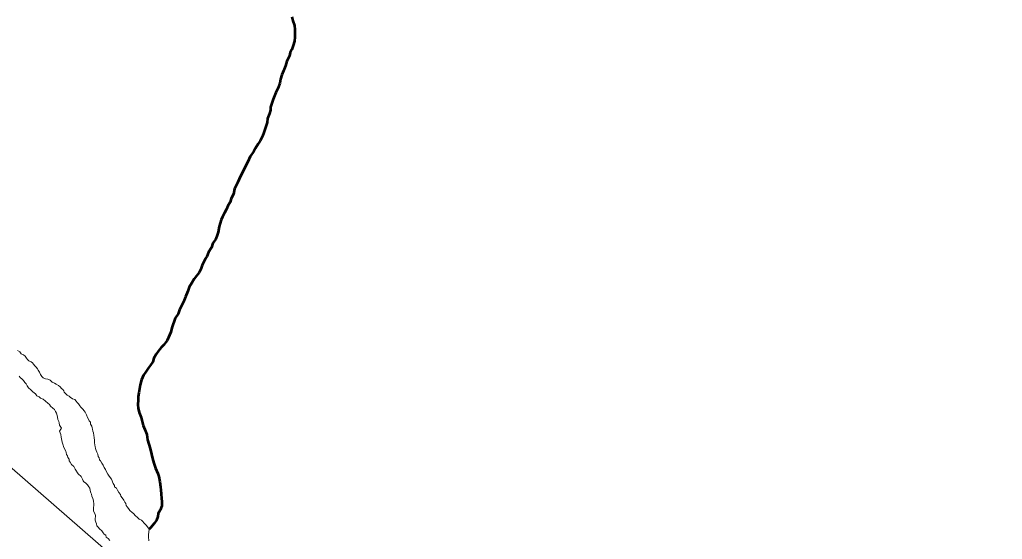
# Model space of a CAD drawing. Extents: x -1643653 to 4543381, y 1624270 to 13878484.
# Drawn here: x 806181 to 807697, y 9014280 to 9015081 of the extents above; entities that cross this region are included whole.
import ezdxf

# ---------------------------------------------------------------- set-up
doc = ezdxf.new("R2010")
doc.units = 0
doc.header["$LTSCALE"] = 200
doc.layers.add('60', color=7, linetype='Continuous', lineweight=13)

msp = doc.modelspace()

# ---------------------------------------------------------------- linework, layer by layer
at = {"layer": '60', "lineweight": 53}
for points in [[(806600.5, 9015085.7), (806602.2, 9015079.5), (806604.7, 9015072.2), (806604.8, 9015071)], [(806604.8, 9015071), (806605.2, 9015067.2), (806605.1, 9015054.4), (806604.8, 9015048.2), (806603, 9015041.2), (806600.7, 9015035.2), (806598.2, 9015030.7), (806597.2, 9015025.2), (806593.2, 9015017.2), (806591.1, 9015010), (806587.6, 9015002.5), (806585.5, 9014996), (806583.3, 9014989.5), (806582.2, 9014983.5), (806579.7, 9014976.2), (806576.2, 9014968.8), (806572.1, 9014958.8), (806570.1, 9014952.5), (806568, 9014946.5), (806567.8, 9014941.8), (806566, 9014936.5), (806563.2, 9014929), (806562.4, 9014922.8), (806560.4, 9014916.3), (806557.6, 9014907.1), (806555.6, 9014901.6), (806551.8, 9014894.1), (806548.8, 9014889.6), (806544.7, 9014883.1), (806542, 9014878.6), (806536.4, 9014870.1), (806532.6, 9014862.1), (806529.3, 9014855.2), (806526, 9014848.4), (806522.5, 9014841.7), (806519.5, 9014835.4), (806517.2, 9014830.5)], [(806517.2, 9014830.5), (806512.4, 9014820.2), (806510.6, 9014812.2), (806507.3, 9014805.2), (806505.5, 9014799.5), (806501.8, 9014794), (806500, 9014788.7), (806496.7, 9014783.2), (806493.7, 9014777.3), (806491.7, 9014772.3), (806488.8, 9014762), (806487.1, 9014753.5), (806484.8, 9014747.5), (806482.8, 9014742.3), (806479, 9014736.3), (806476.9, 9014729.8), (806472.2, 9014722.6), (806469.4, 9014716.1), (806467.5, 9014712.6)], [(806467.5, 9014712.6), (806462.3, 9014702.4), (806460.3, 9014696.4), (806457.7, 9014691.1), (806453.7, 9014686.1), (806449.9, 9014681.2), (806446.4, 9014675.4), (806442.6, 9014668.4), (806440.1, 9014662.4), (806436.5, 9014653.9), (806433.5, 9014646.2), (806427.2, 9014633.7), (806425.2, 9014627.7), (806420.9, 9014620.7), (806419.1, 9014616.2), (806417.3, 9014610.5), (806415.8, 9014605.8), (806414, 9014599.3), (806412, 9014594.5), (806408.5, 9014586.3), (806402.9, 9014579.3), (806399.4, 9014575.6), (806394.9, 9014570.3), (806391.3, 9014565.1), (806388.1, 9014559.1), (806386.3, 9014553.6), (806382.5, 9014548.4), (806379.5, 9014544.4), (806375.7, 9014537.9), (806371.9, 9014532.7), (806368.6, 9014525.7), (806366.6, 9014518.2), (806364.5, 9014505.7), (806363.8, 9014499.7), (806363.5, 9014494.7), (806363.4, 9014486.9), (806363.7, 9014481.9), (806365.4, 9014475.4), (806368.1, 9014467.6), (806371.5, 9014455.3), (806373.8, 9014449.1), (806377, 9014441.3), (806378.2, 9014433.3), (806380.2, 9014426.3), (806382.1, 9014419.8), (806384.3, 9014411), (806385.8, 9014404.2), (806388, 9014397.2), (806390.5, 9014389.2), (806394.2, 9014381.4), (806395.4, 9014376.4), (806397.2, 9014368.4), (806398.1, 9014360.4), (806398.6, 9014355.6), (806399.1, 9014349.6), (806399.8, 9014342.6), (806400.2, 9014337.8), (806400, 9014331.1), (806397.7, 9014324.8), (806394.4, 9014319.6), (806393.9, 9014314.6), (806392.1, 9014309.3), (806388.6, 9014304.3), (806382.8, 9014297.4), (806380.7, 9014295.5)]]:
    msp.add_lwpolyline(points, dxfattribs=at)
at = {"layer": '60'}
for points in [[(814598.3, 9008896), (813758.5, 9010664.1), (812879.6, 9010781.5), (811952.2, 9011648.1), (810858.7, 9011770.6), (810494.2, 9012398.9), (808613.3, 9013370.5), (807126, 9013554.3), (805831.2, 9014683.5)], [(806177.6, 9014571.1), (806181, 9014568.8), (806183.3, 9014565.8), (806187, 9014564.2), (806189.2, 9014562.2), (806191.5, 9014559.2), (806193.2, 9014557.2), (806194.9, 9014555.2), (806198.4, 9014553.4), (806200.9, 9014551.9), (806202.2, 9014549.9), (806204.4, 9014547.1), (806206.4, 9014545.1), (806208.6, 9014542.8), (806209.6, 9014540.5), (806211.6, 9014537.3), (806213, 9014534), (806215.3, 9014530.7), (806217.2, 9014528.7), (806220.7, 9014527), (806224.2, 9014526.7), (806228, 9014524.9), (806231.2, 9014521.9), (806234.9, 9014520.3), (806237.2, 9014519.1), (806240.9, 9014516.8), (806243.2, 9014514.8), (806245.4, 9014512.5), (806247.6, 9014511), (806248.9, 9014508.7), (806249.8, 9014506.7), (806251.8, 9014504.7), (806254.3, 9014502.2), (806257.3, 9014500.7), (806258.8, 9014498.7), (806262.3, 9014496.6), (806265.8, 9014495.1), (806268, 9014492.8), (806269.7, 9014490.8), (806271.7, 9014488.6), (806273.7, 9014485.5), (806275.2, 9014483.3), (806278.2, 9014480.3), (806280.4, 9014478), (806282.1, 9014476), (806283.8, 9014471.5), (806285.6, 9014467.4), (806287.8, 9014464.2), (806288.3, 9014462.2), (806290.3, 9014460.2), (806290.2, 9014457.1), (806292.2, 9014454.4), (806292.9, 9014451.4), (806293.4, 9014449.4), (806293.9, 9014446.6), (806294.6, 9014443.8), (806295.1, 9014439.8), (806295.6, 9014436.8), (806296.1, 9014432.3), (806296.5, 9014428.8), (806296.7, 9014425.1), (806297.2, 9014422.8), (806297.7, 9014419.8), (806298.9, 9014416.5), (806299.7, 9014414.3), (806301.4, 9014410.8), (806301.9, 9014407.5), (806303.6, 9014405.5), (806303.8, 9014402.5), (806305.8, 9014400.5), (806307.5, 9014397.2), (806309.8, 9014394.2), (806311.5, 9014390.4), (806313.2, 9014387.4), (806314.7, 9014383.9)], [(806314.7, 9014383.9), (806313.2, 9014387.4), (806311.5, 9014390.4), (806309.8, 9014394.2), (806307.5, 9014397.2), (806305.8, 9014400.5), (806303.8, 9014402.5), (806303.6, 9014405.5), (806301.9, 9014407.5), (806301.4, 9014410.8), (806299.7, 9014414.3), (806298.9, 9014416.5), (806297.7, 9014419.8), (806297.2, 9014422.8), (806296.7, 9014425.1), (806296.5, 9014428.8), (806296.1, 9014432.3), (806295.6, 9014436.8), (806295.1, 9014439.8), (806294.6, 9014443.8), (806293.9, 9014446.6), (806293.4, 9014449.4), (806292.9, 9014451.4), (806292.2, 9014454.4), (806290.2, 9014457.1), (806290.3, 9014460.2), (806288.3, 9014462.2), (806287.8, 9014464.2), (806285.6, 9014467.4), (806283.8, 9014471.5), (806282.1, 9014476), (806280.4, 9014478), (806278.2, 9014480.3), (806275.2, 9014483.3), (806273.7, 9014485.5), (806271.7, 9014488.6), (806269.7, 9014490.8), (806268, 9014492.8), (806265.8, 9014495.1), (806262.3, 9014496.6), (806258.8, 9014498.7), (806257.3, 9014500.7), (806254.3, 9014502.2), (806251.8, 9014504.7), (806249.8, 9014506.7), (806248.9, 9014508.7), (806247.6, 9014511), (806245.4, 9014512.5), (806243.2, 9014514.8), (806240.9, 9014516.8), (806237.2, 9014519.1), (806234.9, 9014520.3), (806231.2, 9014521.9), (806228, 9014524.9), (806224.2, 9014526.7), (806220.7, 9014527), (806217.2, 9014528.7), (806215.3, 9014530.7), (806213, 9014534), (806211.6, 9014537.3), (806209.6, 9014540.5), (806208.6, 9014542.8), (806206.4, 9014545.1), (806204.4, 9014547.1), (806202.2, 9014549.9), (806200.9, 9014551.9), (806198.4, 9014553.4), (806194.9, 9014555.2), (806193.2, 9014557.2), (806191.5, 9014559.2), (806189.2, 9014562.2), (806187, 9014564.2), (806183.3, 9014565.8), (806181, 9014568.8), (806177.6, 9014571.1)], [(806226.7, 9014487.6), (806224.5, 9014489.9), (806221, 9014492.7), (806217, 9014495.7), (806213, 9014497.5), (806210.8, 9014499.2), (806207.3, 9014501.2), (806205.1, 9014504.3), (806201.3, 9014507.3), (806198.3, 9014510.1), (806194.4, 9014513.4), (806192.4, 9014516.4), (806190.7, 9014519.4), (806188.7, 9014521.4), (806186.7, 9014524.4), (806184.7, 9014526.7), (806181.5, 9014529.5), (806180, 9014531.5)], [(806319.9, 9014277.9), (806317.4, 9014281), (806314.2, 9014283), (806313.7, 9014285.8), (806311.2, 9014287.5), (806309.5, 9014289.8), (806307.5, 9014292.8), (806304.3, 9014295.6), (806302, 9014298.3), (806300.1, 9014300.4), (806299.3, 9014303.6), (806298.3, 9014305.9), (806297.6, 9014309.1), (806297.6, 9014312.1), (806297.7, 9014314.1), (806297.7, 9014316.6), (806296.9, 9014319.7), (806295, 9014322.9), (806295, 9014324.9), (806295, 9014326.9), (806295.1, 9014333.9), (806294.6, 9014339), (806293.9, 9014342.7), (806292.4, 9014346), (806291.9, 9014349.5), (806290.7, 9014351.5), (806289.7, 9014355), (806289, 9014358.3), (806287.8, 9014360.5), (806285.5, 9014363.5), (806282.5, 9014366.6), (806279.8, 9014368.1), (806279.1, 9014370.1), (806277.8, 9014372.4), (806276.6, 9014374.4), (806275.9, 9014376.4), (806271.4, 9014380.9), (806266.7, 9014387.7), (806264.5, 9014392), (806261, 9014394.8), (806259, 9014398.5), (806257.3, 9014400.8), (806257.1, 9014403.5), (806255.3, 9014405.6), (806254.8, 9014408.3), (806252.9, 9014410.3), (806252.6, 9014413.8), (806251.9, 9014415.8), (806250.2, 9014419.1), (806248.5, 9014422.6), (806248, 9014425.1), (806246.5, 9014429.4), (806245.8, 9014432.2), (806245.1, 9014437.2), (806244.3, 9014441.2), (806243.6, 9014443.7), (806242.4, 9014446.7), (806245.4, 9014451.2), (806242.2, 9014455.7), (806241.7, 9014459.2), (806241.2, 9014461.2), (806240, 9014464.7), (806239.3, 9014468.2), (806238.6, 9014470.5), (806237.8, 9014474), (806236.4, 9014477), (806234.4, 9014480), (806232.2, 9014482.1), (806228.7, 9014485.1), (806226.7, 9014487.6)], [(806314.7, 9014383.9), (806316.7, 9014380.4), (806318.9, 9014377.3), (806322.6, 9014372.6), (806325.1, 9014366), (806327, 9014362.8), (806327.3, 9014360.8), (806330.2, 9014358.5), (806332, 9014355.5), (806334, 9014352), (806336.2, 9014348.7), (806336.9, 9014346.4), (806339.1, 9014343.4), (806341.4, 9014340.1), (806343.1, 9014337.1), (806344.8, 9014334.9), (806345.1, 9014331.8), (806346.8, 9014329.8), (806348.8, 9014327.1), (806350.8, 9014324.1), (806354.2, 9014321), (806356.5, 9014319.3), (806359.4, 9014316), (806362.4, 9014314), (806365.4, 9014310.9), (806368.6, 9014309.2), (806370.9, 9014307.2), (806372.6, 9014305.1), (806374.6, 9014303.1), (806376.3, 9014301.1), (806380.8, 9014295.3), (806379.7, 9014286.8), (806379.7, 9014284.8), (806379.7, 9014281.6), (806379.9, 9014279.6), (806379.9, 9014277.3)], [(806379.9, 9014277.3), (806379.9, 9014279.6), (806379.7, 9014281.6), (806379.7, 9014284.8), (806379.7, 9014286.8), (806380.8, 9014295.3), (806376.3, 9014301.1), (806374.6, 9014303.1), (806372.6, 9014305.1), (806370.9, 9014307.2), (806368.6, 9014309.2), (806365.4, 9014310.9), (806362.4, 9014314), (806359.4, 9014316), (806356.5, 9014319.3), (806354.2, 9014321), (806350.8, 9014324.1), (806348.8, 9014327.1), (806346.8, 9014329.8), (806345.1, 9014331.8), (806344.8, 9014334.9), (806343.1, 9014337.1), (806341.4, 9014340.1), (806339.1, 9014343.4), (806336.9, 9014346.4), (806336.2, 9014348.7), (806334, 9014352), (806332, 9014355.5), (806330.2, 9014358.5), (806327.3, 9014360.8), (806327, 9014362.8), (806325.1, 9014366), (806322.6, 9014372.6), (806318.9, 9014377.3), (806316.7, 9014380.4), (806314.7, 9014383.9)]]:
    msp.add_lwpolyline(points, dxfattribs=at)
at = {"layer": '60', "lineweight": 25}
msp.add_spline([(814781, 9009175.5), (814787.2, 9009173.4), (814796.9, 9009173.4), (814799.4, 9009172.4), (814805.1, 9009174.5), (814805.6, 9009176.5), (814811.7, 9009179.5), (814811.7, 9009179.5), (814801.5, 9009181), (814790.7, 9009181.5), (814784.1, 9009183.1), (814777.4, 9009185.1), (814778.4, 9009175.5)], degree=3, dxfattribs=at)

doc.saveas('drawing.dxf')
